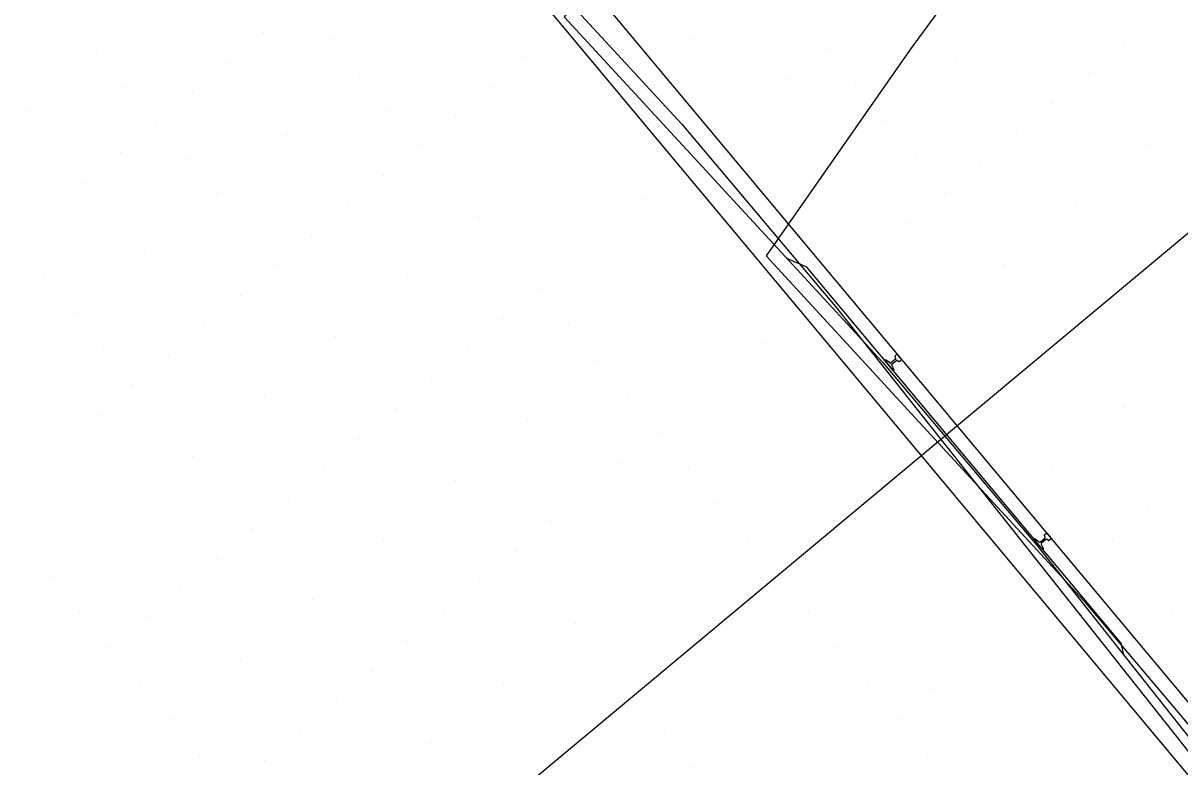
# Model space of a CAD drawing. Extents: x 2042995 to 2043795, y 305365 to 306249.
# Drawn here: x 2043290.82 to 2043315.62, y 305762.8 to 305778.75 of the extents above; entities that cross this region are included whole.
import ezdxf

# ---------------------------------------------------------------- set-up
doc = ezdxf.new("R2010")
doc.units = 0
for name, color, linetype in [('BR_AUTO DIMENSION', 7, 'Continuous'), ('BR_CONCRETE', 7, 'Continuous'), ('BR_EXIST_GROUND_CL', 7, 'Continuous'), ('BR_EXIST_GROUND_LT', 7, 'Continuous'), ('BR_EXIST_GROUND_RT', 7, 'Continuous'), ('BR_GRID DOTS', 7, 'Continuous'), ('BR_GRID LINES', 7, 'Continuous'), ('BR_GROUND LINES', 7, 'Continuous'), ('BR_PRESTRESSED BEAM', 7, 'Continuous'), ('BR_STRUCTURAL STEEL', 7, 'Continuous'), ('BR_TEXT', 7, 'Continuous')]:
    doc.layers.add(name, color=color, linetype=linetype)

msp = doc.modelspace()

# ---------------------------------------------------------------- linework, layer by layer
at = {"layer": 'BR_AUTO DIMENSION'}
msp.add_line((2043303.216, 305779.248), (2043348.968, 305724.468), dxfattribs=at)
at = {"layer": 'BR_CONCRETE'}
for points in [[(2043139.109, 306017.548), (2043148.199, 306007.16), (2043160.233, 305993.368), (2043172.245, 305979.557), (2043184.234, 305965.727), (2043196.201, 305951.879), (2043208.145, 305938.012), (2043220.067, 305924.126), (2043231.966, 305910.221), (2043243.843, 305896.297), (2043255.698, 305882.355), (2043267.529, 305868.394), (2043279.339, 305854.414), (2043291.126, 305840.415), (2043302.89, 305826.398), (2043314.632, 305812.361), (2043326.352, 305798.306), (2043338.049, 305784.233), (2043349.724, 305770.14), (2043361.376, 305756.029), (2043373.005, 305741.899), (2043384.613, 305727.75), (2043396.197, 305713.582), (2043407.76, 305699.396), (2043419.299, 305685.191), (2043430.817, 305670.967), (2043442.311, 305656.724), (2043453.784, 305642.463), (2043465.234, 305628.182), (2043476.661, 305613.883), (2043488.066, 305599.566), (2043499.448, 305585.229), (2043510.808, 305570.874), (2043522.146, 305556.5), (2043533.461, 305542.107), (2043544.753, 305527.695), (2043547.219, 305524.543)], [(2043273.14, 305860.139), (2043278.86, 305853.362), (2043290.647, 305839.364), (2043302.411, 305825.346), (2043314.153, 305811.31), (2043325.873, 305797.255), (2043337.57, 305783.181), (2043349.245, 305769.089), (2043360.897, 305754.977), (2043372.526, 305740.847), (2043384.134, 305726.698), (2043395.718, 305712.531), (2043407.281, 305698.344), (2043418.82, 305684.139), (2043425.623, 305675.744)]]:
    msp.add_spline(points, degree=3, dxfattribs=at)
at = {"layer": 'BR_EXIST_GROUND_CL'}
msp.add_lwpolyline([(2043308.08, 305802.975), (2043311.357, 305794.254), (2043312.201, 305793.367), (2043312.31, 305791.765), (2043310.711, 305789.675), (2043302.424, 305778.884), (2043307.323, 305773.564), (2043309.247, 305771.475), (2043312.233, 305767.935), (2043312.545, 305767.564), (2043317.632, 305761.139), (2043321.959, 305755.674), (2043324.878, 305751.989), (2043325.714, 305750.99), (2043328.169, 305748.055), (2043331.001, 305744.638), (2043334.846, 305739.998), (2043336.813, 305737.66), (2043338.156, 305736.064), (2043343.356, 305729.655)], dxfattribs=at)
at = {"layer": 'BR_EXIST_GROUND_LT'}
msp.add_lwpolyline([(2043306.871, 305795.372), (2043298.097, 305784.008), (2043302.538, 305779.189), (2043304.941, 305776.583), (2043307.803, 305773.186), (2043308.238, 305772.67), (2043315.324, 305763.737), (2043320.576, 305757.115), (2043320.901, 305756.726), (2043323.864, 305753.181), (2043328.979, 305747.048), (2043330.565, 305745.131), (2043331.485, 305744.037), (2043333.871, 305741.191), (2043345.181, 305727.208)], dxfattribs=at)
at = {"layer": 'BR_EXIST_GROUND_RT'}
msp.add_lwpolyline([(2043311.795, 305797.361), (2043312.912, 305786.83), (2043313.335, 305784.229), (2043315.447, 305785.237), (2043313.716, 305783.437), (2043313.135, 305782.673), (2043309.838, 305778.182), (2043306.75, 305773.76), (2043310.033, 305770.195), (2043313.561, 305766.363), (2043315.546, 305764.008), (2043316.86, 305762.451), (2043321.605, 305756.461), (2043329.201, 305746.882), (2043331.305, 305744.369), (2043332.491, 305742.951), (2043337.468, 305736.946), (2043339.175, 305734.886), (2043341.892, 305731.649), (2043342.483, 305730.946), (2043346.769, 305725.658)], dxfattribs=at)
at = {"layer": 'BR_GRID DOTS'}
for p, q in [((2043295.985, 305778.546), (2043295.985, 305778.546)), ((2043302.386, 305778.681), (2043302.386, 305778.681)), ((2043297.393, 305778.42), (2043297.393, 305778.42)), ((2043305.204, 305778.428), (2043305.204, 305778.428)), ((2043313.014, 305778.437), (2043313.014, 305778.437)), ((2043314.422, 305778.31), (2043314.422, 305778.31)), ((2043292.4, 305778.158), (2043292.4, 305778.158)), ((2043308.021, 305778.175), (2043308.021, 305778.175)), ((2043295.217, 305777.905), (2043295.217, 305777.905)), ((2043301.619, 305778.04), (2043301.619, 305778.04)), ((2043310.838, 305777.922), (2043310.838, 305777.922)), ((2043298.034, 305777.652), (2043298.034, 305777.652)), ((2043313.655, 305777.669), (2043313.655, 305777.669)), ((2043293.041, 305777.391), (2043293.041, 305777.391)), ((2043300.851, 305777.399), (2043300.851, 305777.399)), ((2043307.253, 305777.534), (2043307.253, 305777.534)), ((2043308.662, 305777.408), (2043308.662, 305777.408)), ((2043294.45, 305777.264), (2043294.45, 305777.264)), ((2043290.865, 305776.876), (2043290.865, 305776.876)), ((2043298.675, 305776.885), (2043298.675, 305776.885)), ((2043306.486, 305776.893), (2043306.486, 305776.893)), ((2043312.887, 305777.028), (2043312.887, 305777.028)), ((2043314.296, 305776.902), (2043314.296, 305776.902)), ((2043293.682, 305776.623), (2043293.682, 305776.623)), ((2043300.084, 305776.758), (2043300.084, 305776.758)), ((2043309.303, 305776.64), (2043309.303, 305776.64)), ((2043296.499, 305776.37), (2043296.499, 305776.37)), ((2043312.12, 305776.387), (2043312.12, 305776.387)), ((2043299.316, 305776.117), (2043299.316, 305776.117)), ((2043305.718, 305776.252), (2043305.718, 305776.252)), ((2043314.937, 305776.134), (2043314.937, 305776.134)), ((2043292.915, 305775.982), (2043292.915, 305775.982)), ((2043294.323, 305775.856), (2043294.323, 305775.856)), ((2043302.133, 305775.864), (2043302.133, 305775.864)), ((2043309.944, 305775.873), (2043309.944, 305775.873)), ((2043304.951, 305775.611), (2043304.951, 305775.611)), ((2043311.352, 305775.746), (2043311.352, 305775.746)), ((2043292.147, 305775.341), (2043292.147, 305775.341)), ((2043298.549, 305775.476), (2043298.549, 305775.476)), ((2043299.957, 305775.35), (2043299.957, 305775.35)), ((2043307.768, 305775.358), (2043307.768, 305775.358)), ((2043315.578, 305775.367), (2043315.578, 305775.367)), ((2043294.964, 305775.088), (2043294.964, 305775.088)), ((2043310.585, 305775.105), (2043310.585, 305775.105)), ((2043297.781, 305774.835), (2043297.781, 305774.835)), ((2043304.183, 305774.97), (2043304.183, 305774.97)), ((2043313.402, 305774.852), (2043313.402, 305774.852)), ((2043291.38, 305774.7), (2043291.38, 305774.7)), ((2043300.598, 305774.582), (2043300.598, 305774.582)), ((2043303.415, 305774.329), (2043303.415, 305774.329)), ((2043309.817, 305774.464), (2043309.817, 305774.464)), ((2043311.226, 305774.338), (2043311.226, 305774.338)), ((2043295.605, 305774.321), (2043295.605, 305774.321)), ((2043297.014, 305774.194), (2043297.014, 305774.194)), ((2043293.429, 305773.806), (2043293.429, 305773.806)), ((2043301.239, 305773.815), (2043301.239, 305773.815)), ((2043302.648, 305773.688), (2043302.648, 305773.688)), ((2043309.05, 305773.823), (2043309.05, 305773.823)), ((2043296.246, 305773.553), (2043296.246, 305773.553)), ((2043311.867, 305773.57), (2043311.867, 305773.57)), ((2043291.253, 305773.292), (2043291.253, 305773.292)), ((2043299.063, 305773.3), (2043299.063, 305773.3)), ((2043308.282, 305773.182), (2043308.282, 305773.182)), ((2043295.479, 305772.912), (2043295.479, 305772.912)), ((2043301.88, 305773.047), (2043301.88, 305773.047)), ((2043296.887, 305772.786), (2043296.887, 305772.786)), ((2043304.698, 305772.794), (2043304.698, 305772.794)), ((2043312.508, 305772.803), (2043312.508, 305772.803)), ((2043291.894, 305772.524), (2043291.894, 305772.524)), ((2043301.113, 305772.406), (2043301.113, 305772.406)), ((2043307.515, 305772.541), (2043307.515, 305772.541)), ((2043294.711, 305772.271), (2043294.711, 305772.271)), ((2043302.521, 305772.28), (2043302.521, 305772.28)), ((2043310.332, 305772.288), (2043310.332, 305772.288)), ((2043297.528, 305772.018), (2043297.528, 305772.018)), ((2043306.747, 305771.9), (2043306.747, 305771.9)), ((2043292.535, 305771.756), (2043292.535, 305771.756)), ((2043293.944, 305771.63), (2043293.944, 305771.63)), ((2043300.345, 305771.765), (2043300.345, 305771.765)), ((2043303.162, 305771.512), (2043303.162, 305771.512)), ((2043298.169, 305771.251), (2043298.169, 305771.251)), ((2043299.578, 305771.124), (2043299.578, 305771.124)), ((2043305.98, 305771.259), (2043305.98, 305771.259)), ((2043313.79, 305771.268), (2043313.79, 305771.268)), ((2043293.176, 305770.989), (2043293.176, 305770.989)), ((2043295.993, 305770.736), (2043295.993, 305770.736)), ((2043303.804, 305770.745), (2043303.804, 305770.745)), ((2043305.212, 305770.618), (2043305.212, 305770.618)), ((2043298.81, 305770.483), (2043298.81, 305770.483)), ((2043314.431, 305770.5), (2043314.431, 305770.5)), ((2043292.409, 305770.348), (2043292.409, 305770.348)), ((2043293.817, 305770.221), (2043293.817, 305770.221)), ((2043301.627, 305770.23), (2043301.627, 305770.23)), ((2043304.445, 305769.977), (2043304.445, 305769.977)), ((2043291.641, 305769.707), (2043291.641, 305769.707)), ((2043298.043, 305769.842), (2043298.043, 305769.842)), ((2043299.451, 305769.715), (2043299.451, 305769.715)), ((2043307.262, 305769.724), (2043307.262, 305769.724)), ((2043315.072, 305769.733), (2043315.072, 305769.733)), ((2043294.458, 305769.454), (2043294.458, 305769.454)), ((2043297.275, 305769.201), (2043297.275, 305769.201)), ((2043303.677, 305769.336), (2043303.677, 305769.336)), ((2043305.086, 305769.209), (2043305.086, 305769.209)), ((2043312.896, 305769.218), (2043312.896, 305769.218)), ((2043290.874, 305769.066), (2043290.874, 305769.066)), ((2043300.092, 305768.948), (2043300.092, 305768.948)), ((2043295.099, 305768.686), (2043295.099, 305768.686)), ((2043302.91, 305768.695), (2043302.91, 305768.695)), ((2043296.508, 305768.56), (2043296.508, 305768.56)), ((2043305.727, 305768.442), (2043305.727, 305768.442)), ((2043292.923, 305768.172), (2043292.923, 305768.172)), ((2043300.733, 305768.18), (2043300.733, 305768.18)), ((2043314.945, 305768.324), (2043314.945, 305768.324)), ((2043295.74, 305767.919), (2043295.74, 305767.919)), ((2043302.142, 305768.054), (2043302.142, 305768.054)), ((2043298.557, 305767.666), (2043298.557, 305767.666)), ((2043306.368, 305767.674), (2043306.368, 305767.674)), ((2043314.178, 305767.683), (2043314.178, 305767.683)), ((2043301.374, 305767.413), (2043301.374, 305767.413)), ((2043294.973, 305767.278), (2043294.973, 305767.278)), ((2043296.381, 305767.151), (2043296.381, 305767.151)), ((2043304.192, 305767.16), (2043304.192, 305767.16)), ((2043291.388, 305766.89), (2043291.388, 305766.89)), ((2043313.41, 305767.042), (2043313.41, 305767.042)), ((2043294.205, 305766.637), (2043294.205, 305766.637)), ((2043300.607, 305766.772), (2043300.607, 305766.772)), ((2043302.015, 305766.645), (2043302.015, 305766.645)), ((2043309.826, 305766.654), (2043309.826, 305766.654)), ((2043312.643, 305766.401), (2043312.643, 305766.401)), ((2043297.022, 305766.384), (2043297.022, 305766.384)), ((2043307.65, 305766.139), (2043307.65, 305766.139)), ((2043315.46, 305766.148), (2043315.46, 305766.148)), ((2043292.029, 305766.122), (2043292.029, 305766.122)), ((2043293.438, 305765.996), (2043293.438, 305765.996)), ((2043299.839, 305766.131), (2043299.839, 305766.131)), ((2043302.657, 305765.878), (2043302.657, 305765.878)), ((2043311.875, 305765.76), (2043311.875, 305765.76)), ((2043297.663, 305765.616), (2043297.663, 305765.616)), ((2043299.072, 305765.49), (2043299.072, 305765.49)), ((2043292.67, 305765.355), (2043292.67, 305765.355)), ((2043308.291, 305765.372), (2043308.291, 305765.372)), ((2043295.487, 305765.102), (2043295.487, 305765.102)), ((2043303.298, 305765.11), (2043303.298, 305765.11)), ((2043311.108, 305765.119), (2043311.108, 305765.119)), ((2043291.903, 305764.714), (2043291.903, 305764.714)), ((2043298.304, 305764.849), (2043298.304, 305764.849)), ((2043293.311, 305764.587), (2043293.311, 305764.587)), ((2043301.121, 305764.596), (2043301.121, 305764.596)), ((2043308.932, 305764.604), (2043308.932, 305764.604)), ((2043310.34, 305764.478), (2043310.34, 305764.478)), ((2043297.537, 305764.208), (2043297.537, 305764.208)), ((2043291.135, 305764.073), (2043291.135, 305764.073)), ((2043298.945, 305764.081), (2043298.945, 305764.081)), ((2043306.756, 305764.09), (2043306.756, 305764.09)), ((2043293.952, 305763.82), (2043293.952, 305763.82)), ((2043309.573, 305763.837), (2043309.573, 305763.837)), ((2043296.769, 305763.567), (2043296.769, 305763.567)), ((2043304.58, 305763.575), (2043304.58, 305763.575)), ((2043312.39, 305763.584), (2043312.39, 305763.584)), ((2043299.586, 305763.314), (2043299.586, 305763.314)), ((2043308.805, 305763.196), (2043308.805, 305763.196)), ((2043315.207, 305763.331), (2043315.207, 305763.331)), ((2043294.593, 305763.052), (2043294.593, 305763.052)), ((2043296.002, 305762.926), (2043296.002, 305762.926)), ((2043310.214, 305763.069), (2043310.214, 305763.069)), ((2043305.221, 305762.808), (2043305.221, 305762.808))]:
    msp.add_line(p, q, dxfattribs=at)
at = {"layer": 'BR_GRID LINES'}
for p, q in [((2043194.694, 305907.624), (2043538.711, 305495.723)), ((2043386.831, 305833.574), (2043233.327, 305705.368))]:
    msp.add_line(p, q, dxfattribs=at)
at = {"layer": 'BR_GROUND LINES'}
for p, q in [((2043307.623, 305773.516), (2043307.195, 305773.703)), ((2043314.354, 305765.457), (2043307.623, 305773.516)), ((2043314.354, 305765.457), (2043314.414, 305765.204))]:
    msp.add_line(p, q, dxfattribs=at)
at = {"layer": 'BR_PRESTRESSED BEAM'}
msp.add_spline([(2043269.336, 305856.962), (2043274.734, 305850.568), (2043286.521, 305836.569), (2043298.285, 305822.551), (2043310.027, 305808.515), (2043321.747, 305794.46), (2043333.444, 305780.386), (2043345.119, 305766.294), (2043356.771, 305752.183), (2043368.4, 305738.053), (2043380.007, 305723.904), (2043391.592, 305709.736), (2043403.154, 305695.55), (2043414.694, 305681.345), (2043421.811, 305672.561)], degree=3, dxfattribs=at)
at = {"layer": 'BR_STRUCTURAL STEEL'}
for p, q in [((2043309.508, 305771.604), (2043309.527, 305771.565)), ((2043309.54, 305771.636), (2043309.509, 305771.61)), ((2043309.643, 305771.552), (2043309.576, 305771.632)), ((2043309.296, 305771.513), (2043309.476, 305771.298)), ((2043309.306, 305771.529), (2043309.297, 305771.521)), ((2043309.402, 305771.461), (2043309.313, 305771.529)), ((2043309.522, 305771.54), (2043309.428, 305771.462)), ((2043309.495, 305771.311), (2043309.444, 305771.412)), ((2043309.449, 305771.437), (2043309.543, 305771.515)), ((2043309.569, 305771.516), (2043309.603, 305771.49)), ((2043309.609, 305771.49), (2043309.64, 305771.516)), ((2043309.483, 305771.297), (2043309.493, 305771.305)), ((2043312.681, 305767.46), (2043312.501, 305767.676)), ((2043312.502, 305767.683), (2043312.511, 305767.691)), ((2043312.518, 305767.691), (2043312.607, 305767.624)), ((2043312.633, 305767.624), (2043312.727, 305767.702)), ((2043312.748, 305767.677), (2043312.654, 305767.599)), ((2043312.732, 305767.728), (2043312.713, 305767.766)), ((2043312.714, 305767.772), (2043312.745, 305767.798)), ((2043312.808, 305767.652), (2043312.774, 305767.678)), ((2043312.782, 305767.795), (2043312.848, 305767.715)), ((2043312.845, 305767.678), (2043312.814, 305767.652)), ((2043312.649, 305767.574), (2043312.7, 305767.474)), ((2043312.698, 305767.467), (2043312.689, 305767.459))]:
    msp.add_line(p, q, dxfattribs=at)
for centre, radius, start, end in [((2043309.512, 305771.606), 0.00521, 129.8684, 206.8684), ((2043309.557, 305771.616), 0.026, 39.8684, 129.8684), ((2043309.3, 305771.517), 0.00521, 129.8684, 219.8684), ((2043309.31, 305771.525), 0.00521, 52.8684, 129.8684), ((2043309.415, 305771.478), 0.0208, 232.8684, 309.8684), ((2043309.462, 305771.421), 0.0208, 129.8684, 206.8684), ((2043309.508, 305771.556), 0.0208, 309.8684, 26.8684), ((2043309.556, 305771.499), 0.0208, 52.8684, 129.8684), ((2043309.606, 305771.494), 0.00521, 232.8684, 309.8684), ((2043309.623, 305771.536), 0.026, 309.8684, 39.8684), ((2043309.48, 305771.301), 0.00521, 219.8684, 309.8684), ((2043309.49, 305771.309), 0.00521, 309.8684, 26.8684), ((2043312.505, 305767.679), 0.00521, 129.8684, 219.8684), ((2043312.515, 305767.687), 0.00521, 52.8684, 129.8684), ((2043312.717, 305767.768), 0.00521, 129.8684, 206.8684), ((2043312.714, 305767.718), 0.0208, 309.8684, 26.8684), ((2043312.762, 305767.778), 0.026, 39.8684, 129.8684), ((2043312.761, 305767.661), 0.0208, 52.8684, 129.8684), ((2043312.811, 305767.656), 0.00521, 232.8684, 309.8684), ((2043312.828, 305767.698), 0.026, 309.8684, 39.8684), ((2043312.62, 305767.64), 0.0208, 232.8684, 309.8684), ((2043312.668, 305767.583), 0.0208, 129.8684, 206.8684), ((2043312.685, 305767.463), 0.00521, 219.8684, 309.8684), ((2043312.695, 305767.471), 0.00521, 309.8684, 26.8684)]:
    msp.add_arc(centre, radius, start, end, dxfattribs=at)

# ---------------------------------------------------------------- texts
at = {"layer": 'BR_TEXT'}
msp.add_text('SECTION ALONG L US 17A  US 21', height=8.12508, rotation=309.8684, dxfattribs=at).set_placement((2043221.449, 305763.122))

doc.saveas('drawing.dxf')
